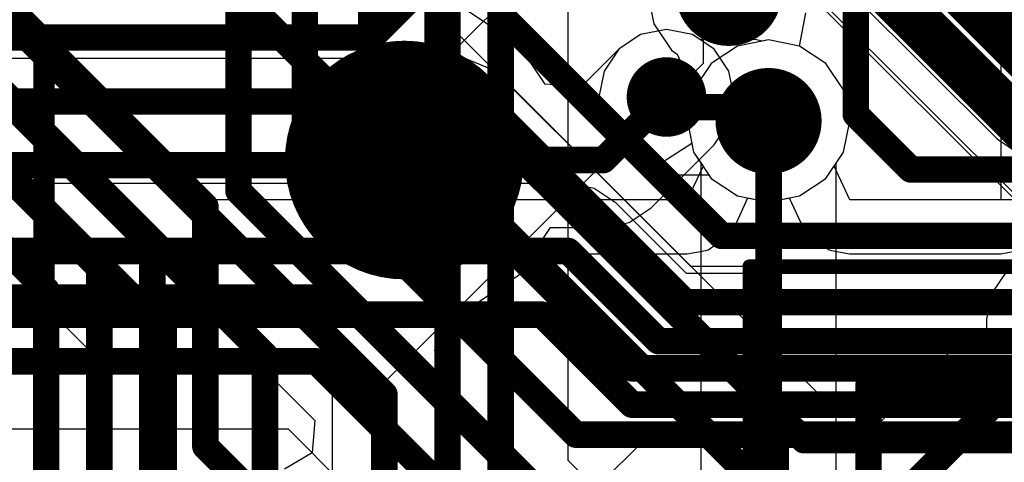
# Model space of a CAD drawing. Header units: millimetres. Extents: x -2 to 68, y -2 to 27.4.
# Tile 303 of 594: x 39.8 to 43.5, y 6 to 7.7. Entities that reach past the tile are written whole.
import ezdxf

# ---------------------------------------------------------------- set-up
doc = ezdxf.new("R2010")
doc.units = ezdxf.units.MM
for name, color, linetype in [('BottomLayer', 5, 'Continuous'), ('BottomSolder', 6, 'Continuous'), ('DrillGuide', 244, 'Continuous'), ('Mechanical10', 56, 'Continuous'), ('Mechanical6', 56, 'Continuous'), ('Mechanical87', 56, 'Continuous'), ('MidLayer1', 16, 'Continuous'), ('MidLayer2', 76, 'Continuous'), ('MidLayer3', 90, 'Continuous'), ('MidLayer4', 156, 'Continuous'), ('MidLayer5', 130, 'Continuous'), ('MidLayer6', 216, 'Continuous'), ('MidLayer7', 6, 'Continuous'), ('MidLayer8', 54, 'Continuous'), ('MultiLayer', 9, 'Continuous'), ('TopLayer', 1, 'Continuous'), ('ViaHoleLayer', 16, 'Continuous')]:
    doc.layers.add(name, color=color, linetype=linetype)

# ---------------------------------------------------------------- blocks, each defined once
blk = doc.blocks.new('TP_0_8MM_B_20')
at = {"layer": 'BottomLayer', "const_width": 0.4001}
blk.add_lwpolyline([(-0.2, 0, 1), (0.2, 0, 1)], format="xyb", close=True, dxfattribs=at)
at = {"layer": 'BottomSolder', "const_width": 0.45}
blk.add_lwpolyline([(-0.225, 0, 1), (0.225, 0, 1)], format="xyb", close=True, dxfattribs=at)
blk = doc.blocks.new('QFN127P600_8N_B_171')
at = {"layer": 'Mechanical10', "const_width": 0.1}
for points in [[(-1.55, 1.55), (1.55, 1.55)], [(1.55, 1.55), (1.55, -1.55)]]:
    blk.add_lwpolyline(points, dxfattribs=at)
at = {"layer": 'Mechanical10', "const_width": 0.05}
blk.add_lwpolyline([(1.525, 1.55, 1), (1.575, 1.55, 1)], format="xyb", close=True, dxfattribs=at)
blk.add_lwpolyline([(1.525, 1.55, 1), (1.575, 1.55, 1)], format="xyb", close=True, dxfattribs=at)
at = {"layer": 'Mechanical6', "const_width": 0.05}
for points in [[(-2, 2), (2, 2)], [(2, 2), (2, -2)]]:
    blk.add_lwpolyline(points, dxfattribs=at)
at = {"layer": 'Mechanical6', "const_width": 0.025}
blk.add_lwpolyline([(1.9875, 2, 1), (2.0125, 2, 1)], format="xyb", close=True, dxfattribs=at)
blk.add_lwpolyline([(1.9875, 2, 1), (2.0125, 2, 1)], format="xyb", close=True, dxfattribs=at)

msp = doc.modelspace()

# ---------------------------------------------------------------- linework, layer by layer
at = {"layer": 'BottomLayer'}
for p, q in [((39.0897, 7.9914), (40.9132, 6.1679)), ((41.6826, 7.5826), (41.4841, 7.7152)), ((42.1408, 7.6232), (42.0581, 7.5679)), ((42.2383, 7.6426), (42.1408, 7.6232)), ((42.3359, 7.6232), (42.2383, 7.6426)), ((42.4186, 7.5679), (42.3359, 7.6232)), ((41.7808, 7.4356), (41.6826, 7.5826)), ((42.0581, 7.5679), (41.9167, 7.4265)), ((42.4738, 7.4852), (42.4186, 7.5679)), ((42.4932, 7.3877), (42.4738, 7.4852)), ((41.9167, 7.4265), (41.7808, 7.4356)), ((42.4738, 7.2901), (42.4932, 7.3877)), ((42.4186, 7.2074), (42.4738, 7.2901)), ((42.1809, 6.9698), (42.4186, 7.2074)), ((42.0982, 6.9145), (42.1809, 6.9698)), ((42.0007, 6.8951), (42.0982, 6.9145)), ((41.6826, 6.7174), (41.8014, 6.8951)), ((41.8014, 6.8951), (42.0007, 6.8951)), ((43.5198, 6.7302), (43.4645, 6.6475)), ((41.4841, 6.5848), (41.6826, 6.7174)), ((43.4645, 6.6475), (43.4451, 6.55)), ((41.3915, 6.5663), (41.4841, 6.5848)), ((41.3654, 6.4317), (41.3846, 6.5435)), ((41.3846, 6.5435), (41.3915, 6.5663)), ((43.4451, 6.55), (43.4451, 6.4955)), ((43.3947, 6.4855), (43.312, 6.4302)), ((43.4451, 6.4955), (43.3947, 6.4855)), ((41.4105, 6.3641), (41.3654, 6.4317)), ((43.312, 6.4302), (43.0384, 6.1566)), ((41.4299, 6.2665), (41.4105, 6.3641)), ((41.4299, 5.9848), (41.4299, 6.2665)), ((40.9132, 6.1679), (40.9032, 6.0461)), ((42.225, 6.1372), (42.1423, 6.082)), ((42.3226, 6.1566), (42.225, 6.1372)), ((43.0384, 6.1566), (42.3226, 6.1566)), ((42.1423, 6.082), (41.9939, 5.9335)), ((40.9032, 6.0461), (40.7979, 5.984))]:
    msp.add_line(p, q, dxfattribs=at)
at = {"layer": 'BottomLayer', "const_width": 0.1}
for points in [[(39.9537, 8.4463), (41.25, 7.15)], [(39.1953, 8.2463), (41.175, 6.2665)], [(42.0007, 7.15), (42.2383, 7.3877)], [(41.25, 7.15), (42.0007, 7.15)], [(41.175, 5.6786), (41.175, 6.2665)], [(43.1439, 5.9017), (43.4922, 6.25)], [(43.4922, 6.25), (43.75, 6.25)]]:
    msp.add_lwpolyline(points, dxfattribs=at)
at = {"layer": 'BottomLayer'}
for points, const_width in [([(42.3731, 7.7803, 1), (42.5731, 7.7803, 1)], 0.2), ([(42.1633, 7.3877, 1), (42.3133, 7.3877, 1)], 0.15), ([(42.2133, 7.3877, 1), (42.2633, 7.3877, 1)], 0.05), ([(41.225, 7.15, 1), (41.275, 7.15, 1)], 0.05), ([(41.225, 7.15, 1), (41.275, 7.15, 1)], 0.05), ([(41.9757, 7.15, 1), (42.0257, 7.15, 1)], 0.05), ([(41.9757, 7.15, 1), (42.0257, 7.15, 1)], 0.05), ([(41.15, 6.2665, 1), (41.2, 6.2665, 1)], 0.05), ([(41.15, 6.2665, 1), (41.2, 6.2665, 1)], 0.05), ([(43.4672, 6.25, 1), (43.5172, 6.25, 1)], 0.05), ([(43.4672, 6.25, 1), (43.5172, 6.25, 1)], 0.05)]:
    msp.add_lwpolyline(points, format="xyb", close=True, dxfattribs=dict(at, const_width=const_width))
at = {"layer": 'DrillGuide'}
for points, const_width in [([(42.2133, 7.3877, 1), (42.2633, 7.3877, 1)], 0.05), ([(42.5732, 7.2972, 1), (42.6732, 7.2972, 1)], 0.1)]:
    msp.add_lwpolyline(points, format="xyb", close=True, dxfattribs=dict(at, const_width=const_width))
at = {"layer": 'Mechanical87', "const_width": 0.1}
msp.add_lwpolyline([(42.65, 5.55), (42.65, 6.1078)], dxfattribs=at)
at = {"layer": 'Mechanical87', "const_width": 0.05}
msp.add_lwpolyline([(42.625, 6.1078, 1), (42.675, 6.1078, 1)], format="xyb", close=True, dxfattribs=at)
at = {"layer": 'MidLayer1'}
for p, q in [((42.5062, 7.5798), (42.4069, 7.5135)), ((42.6232, 7.6031), (42.5062, 7.5798)), ((42.7403, 7.5798), (42.6232, 7.6031)), ((42.8395, 7.5135), (42.7403, 7.5798)), ((42.4069, 7.5135), (42.3406, 7.4143)), ((42.9058, 7.4143), (42.8395, 7.5135)), ((42.3406, 7.4143), (42.3174, 7.2972)), ((42.9291, 7.2972), (42.9058, 7.4143)), ((42.3174, 7.2972), (42.3406, 7.1802)), ((42.9058, 7.1802), (42.9291, 7.2972)), ((42.3406, 7.1802), (42.4069, 7.0809)), ((42.8395, 7.0809), (42.9058, 7.1802)), ((42.4069, 7.0809), (42.5062, 7.0146)), ((42.7403, 7.0146), (42.8395, 7.0809)), ((42.5062, 7.0146), (42.6232, 6.9914)), ((42.6232, 6.9914), (42.7403, 7.0146))]:
    msp.add_line(p, q, dxfattribs=at)
at = {"layer": 'MidLayer1', "const_width": 0.2}
for points in [[(42.3731, 7.7803, 1), (42.5731, 7.7803, 1)], [(42.5232, 7.2972, 1), (42.7232, 7.2972, 1)]]:
    msp.add_lwpolyline(points, format="xyb", close=True, dxfattribs=at)
at = {"layer": 'MidLayer2'}
for p, q in [((41.3066, 7.4318), (41.82, 7.9451)), ((42.7694, 7.9451), (43.4844, 7.2301)), ((42.5062, 7.5798), (42.4069, 7.5135)), ((42.6232, 7.6031), (42.5062, 7.5798)), ((42.7403, 7.5798), (42.6232, 7.6031)), ((42.8395, 7.5135), (42.7403, 7.5798)), ((42.4069, 7.5135), (42.3406, 7.4143)), ((42.9058, 7.4143), (42.8395, 7.5135)), ((41.2239, 7.3765), (41.3066, 7.4318)), ((42.3406, 7.4143), (42.3174, 7.2972)), ((42.9291, 7.2972), (42.9058, 7.4143)), ((36.5015, 7.3571), (41.1264, 7.3571)), ((41.1264, 7.3571), (41.2239, 7.3765)), ((42.3174, 7.2972), (42.3406, 7.1802)), ((42.9058, 7.1802), (42.9291, 7.2972)), ((43.4844, 7.2301), (43.5671, 7.1748)), ((42.3406, 7.1802), (42.4069, 7.0809)), ((42.8395, 7.0809), (42.9058, 7.1802)), ((41.868, 7.0619), (36.8406, 7.0619)), ((41.9656, 7.0425), (41.868, 7.0619)), ((42.4069, 7.0809), (42.5062, 7.0146)), ((42.7403, 7.0146), (42.8395, 7.0809)), ((42.0482, 6.9872), (41.9656, 7.0425)), ((42.3135, 6.722), (42.0482, 6.9872)), ((42.5062, 7.0146), (42.6232, 6.9914)), ((42.6232, 6.9914), (42.7403, 7.0146)), ((49.0516, 6.722), (42.3135, 6.722))]:
    msp.add_line(p, q, dxfattribs=at)
at = {"layer": 'MidLayer2', "const_width": 0.1}
for points in [[(41.1264, 7.612), (41.7144, 8.2)], [(42.875, 8.2), (43.6647, 7.4103)], [(35.6516, 7.612), (41.1264, 7.612)], [(36.8406, 6.807), (41.868, 6.807)], [(41.868, 6.807), (42.2079, 6.4671)], [(36.94, 6.567), (41.7686, 6.567)], [(41.7686, 6.567), (42.1085, 6.2272)], [(42.2079, 6.4671), (53.2391, 6.4671)], [(42.1085, 6.2272), (53.3385, 6.2272)]]:
    msp.add_lwpolyline(points, dxfattribs=at)
at = {"layer": 'MidLayer2'}
for points, const_width in [([(42.3731, 7.7803, 1), (42.5731, 7.7803, 1)], 0.2), ([(41.1014, 7.612, 1), (41.1514, 7.612, 1)], 0.05), ([(41.1014, 7.612, 1), (41.1514, 7.612, 1)], 0.05), ([(42.5232, 7.2972, 1), (42.7232, 7.2972, 1)], 0.2), ([(41.843, 6.807, 1), (41.893, 6.807, 1)], 0.05), ([(41.843, 6.807, 1), (41.893, 6.807, 1)], 0.05), ([(41.7436, 6.567, 1), (41.7936, 6.567, 1)], 0.05), ([(41.7436, 6.567, 1), (41.7936, 6.567, 1)], 0.05), ([(42.1829, 6.4671, 1), (42.2329, 6.4671, 1)], 0.05), ([(42.1829, 6.4671, 1), (42.2329, 6.4671, 1)], 0.05), ([(42.0835, 6.2272, 1), (42.1335, 6.2272, 1)], 0.05), ([(42.0835, 6.2272, 1), (42.1335, 6.2272, 1)], 0.05)]:
    msp.add_lwpolyline(points, format="xyb", close=True, dxfattribs=dict(at, const_width=const_width))
at = {"layer": 'MidLayer3'}
for p, q in [((42.559, 8.0129), (44.1891, 6.3827)), ((42.5062, 7.5798), (42.4069, 7.5135)), ((42.6232, 7.6031), (42.5062, 7.5798)), ((42.7403, 7.5798), (42.6232, 7.6031)), ((42.8395, 7.5135), (42.7403, 7.5798)), ((41.4797, 7.5331), (37.9825, 7.5331)), ((41.5945, 7.4855), (41.4797, 7.5331)), ((42.4069, 7.5135), (42.3406, 7.4143)), ((42.9058, 7.4143), (42.8395, 7.5135)), ((42.8243, 6.2557), (41.5945, 7.4855)), ((42.3406, 7.4143), (42.3174, 7.2972)), ((42.9291, 7.2972), (42.9058, 7.4143)), ((42.3174, 7.2972), (42.3406, 7.1802)), ((42.9058, 7.1802), (42.9291, 7.2972)), ((42.3406, 7.1802), (42.4069, 7.0809)), ((42.8395, 7.0809), (42.9058, 7.1802)), ((42.4069, 7.0809), (42.5062, 7.0146)), ((42.7403, 7.0146), (42.8395, 7.0809)), ((42.5062, 7.0146), (42.6232, 6.9914)), ((42.6232, 6.9914), (42.7403, 7.0146)), ((44.1365, 6.2557), (42.8243, 6.2557)), ((39.1355, 6.1359), (40.8121, 6.1359)), ((40.8121, 6.1359), (41.2111, 5.7368))]:
    msp.add_line(p, q, dxfattribs=at)
at = {"layer": 'MidLayer3', "const_width": 0.1}
for points in [[(42.7256, 8.4152), (44.5199, 6.6209)], [(42.6262, 8.1752), (44.4205, 6.3809)], [(37.9153, 7.3707), (41.4797, 7.3707)], [(41.4797, 7.3707), (42.7571, 6.0933)], [(37.8159, 7.1307), (41.3803, 7.1307)], [(41.3803, 7.1307), (42.6577, 5.8534)], [(36.1707, 6.6307), (41.017, 6.6307)], [(41.017, 6.6307), (42.091, 5.5567)], [(36.0713, 6.3908), (40.9176, 6.3908)], [(40.9176, 6.3908), (41.9671, 5.3413)], [(42.7571, 6.0933), (54.1309, 6.0933)]]:
    msp.add_lwpolyline(points, dxfattribs=at)
at = {"layer": 'MidLayer3'}
for points, const_width in [([(42.3731, 7.7803, 1), (42.5731, 7.7803, 1)], 0.2), ([(42.5232, 7.2972, 1), (42.7232, 7.2972, 1)], 0.2), ([(41.4547, 7.3707, 1), (41.5047, 7.3707, 1)], 0.05), ([(41.4547, 7.3707, 1), (41.5047, 7.3707, 1)], 0.05), ([(41.3553, 7.1307, 1), (41.4053, 7.1307, 1)], 0.05), ([(41.3553, 7.1307, 1), (41.4053, 7.1307, 1)], 0.05), ([(40.992, 6.6307, 1), (41.042, 6.6307, 1)], 0.05), ([(40.992, 6.6307, 1), (41.042, 6.6307, 1)], 0.05), ([(40.8926, 6.3908, 1), (40.9426, 6.3908, 1)], 0.05), ([(40.8926, 6.3908, 1), (40.9426, 6.3908, 1)], 0.05), ([(42.7321, 6.0933, 1), (42.7821, 6.0933, 1)], 0.05), ([(42.7321, 6.0933, 1), (42.7821, 6.0933, 1)], 0.05)]:
    msp.add_lwpolyline(points, format="xyb", close=True, dxfattribs=dict(at, const_width=const_width))
at = {"layer": 'MidLayer4'}
for p, q in [((42.1408, 7.6232), (42.0581, 7.5679)), ((42.2383, 7.6426), (42.1408, 7.6232)), ((42.3359, 7.6232), (42.2383, 7.6426)), ((42.3641, 7.6043), (42.3359, 7.6232)), ((42.5711, 7.6043), (42.3641, 7.6043)), ((42.6002, 7.5985), (42.5711, 7.6043)), ((42.6232, 7.6031), (42.6002, 7.5985)), ((42.7403, 7.5798), (42.6232, 7.6031)), ((42.8395, 7.5135), (42.7403, 7.5798)), ((42.0581, 7.5679), (42.0028, 7.4852)), ((42.9058, 7.4143), (42.8395, 7.5135)), ((42.0028, 7.4852), (41.9834, 7.3877)), ((41.9834, 7.3877), (42.0028, 7.2901)), ((42.9291, 7.2972), (42.9058, 7.4143)), ((42.0028, 7.2901), (42.0581, 7.2074)), ((42.9058, 7.1802), (42.9291, 7.2972)), ((42.0581, 7.2074), (42.0964, 7.1692)), ((42.0964, 7.1692), (42.1791, 7.1139)), ((42.8395, 7.0809), (42.9058, 7.1802)), ((42.1791, 7.1139), (42.2766, 7.0945)), ((42.2766, 7.0945), (42.3979, 7.0945)), ((42.3979, 7.0945), (42.4069, 7.0809)), ((42.4069, 7.0809), (42.5062, 7.0146)), ((42.7403, 7.0146), (42.8395, 7.0809)), ((42.5062, 7.0146), (42.6232, 6.9914)), ((42.6232, 6.9914), (42.7403, 7.0146))]:
    msp.add_line(p, q, dxfattribs=at)
for points, const_width in [([(42.3731, 7.7803, 1), (42.5731, 7.7803, 1)], 0.2), ([(42.1633, 7.3877, 1), (42.3133, 7.3877, 1)], 0.15), ([(42.5232, 7.2972, 1), (42.7232, 7.2972, 1)], 0.2), ([(42.2133, 7.3877, 1), (42.2633, 7.3877, 1)], 0.05), ([(42.2516, 7.3494, 1), (42.3016, 7.3494, 1)], 0.05), ([(42.2516, 7.3494, 1), (42.3016, 7.3494, 1)], 0.05), ([(42.5461, 7.3494, 1), (42.5961, 7.3494, 1)], 0.05), ([(42.5461, 7.3494, 1), (42.5961, 7.3494, 1)], 0.05), ([(42.5982, 7.2972, 1), (42.6482, 7.2972, 1)], 0.05)]:
    msp.add_lwpolyline(points, format="xyb", close=True, dxfattribs=dict(at, const_width=const_width))
at = {"layer": 'MidLayer4', "const_width": 0.1}
for points in [[(42.2383, 7.3877), (42.2766, 7.3494)], [(42.2766, 7.3494), (42.5711, 7.3494)], [(42.5711, 7.3494), (42.6232, 7.2972)]]:
    msp.add_lwpolyline(points, dxfattribs=at)
at = {"layer": 'MidLayer5'}
for p, q in [((41.8678, 6.017), (41.8678, 9.0171)), ((42.5062, 7.5798), (42.4069, 7.5135)), ((42.6232, 7.6031), (42.5062, 7.5798)), ((42.7403, 7.5798), (42.6232, 7.6031)), ((42.8395, 7.5135), (42.7403, 7.5798)), ((42.4069, 7.5135), (42.3406, 7.4143)), ((42.9058, 7.4143), (42.8395, 7.5135)), ((42.3406, 7.4143), (42.3174, 7.2972)), ((42.9291, 7.2972), (42.9058, 7.4143)), ((42.3174, 7.2972), (42.3406, 7.1802)), ((42.9058, 7.1802), (42.9291, 7.2972)), ((42.3406, 7.1802), (42.4069, 7.0809)), ((42.8395, 7.0809), (42.9058, 7.1802)), ((42.4069, 7.0809), (42.5062, 7.0146)), ((42.7403, 7.0146), (42.8395, 7.0809)), ((42.5062, 7.0146), (42.6232, 6.9914)), ((42.6232, 6.9914), (42.7403, 7.0146)), ((41.9892, 5.8956), (41.8678, 6.017))]:
    msp.add_line(p, q, dxfattribs=at)
at = {"layer": 'MidLayer5', "const_width": 0.1}
for points in [[(41.6129, 5.9114), (41.6129, 9.0171)], [(38.5614, 8.5654), (40.3, 6.8268)], [(38.3614, 8.4826), (40.1, 6.744)], [(38.1614, 8.3997), (39.9, 6.6611)], [(41.4129, 5.8286), (41.4129, 8.2261)], [(39.5, 7.9756), (40.5, 6.9756)], [(40.5, 6.07), (40.5, 6.9756)], [(40.3, 5.73), (40.3, 6.8268)], [(40.1, 5.8128), (40.1, 6.744)], [(39.9, 5.8957), (39.9, 6.6611)], [(40.5, 6.07), (41.259, 5.311)]]:
    msp.add_lwpolyline(points, dxfattribs=at)
at = {"layer": 'MidLayer5'}
for points, const_width in [([(42.3731, 7.7803, 1), (42.5731, 7.7803, 1)], 0.2), ([(42.5232, 7.2972, 1), (42.7232, 7.2972, 1)], 0.2), ([(40.475, 6.9756, 1), (40.525, 6.9756, 1)], 0.05), ([(40.475, 6.9756, 1), (40.525, 6.9756, 1)], 0.05), ([(40.275, 6.8268, 1), (40.325, 6.8268, 1)], 0.05), ([(40.275, 6.8268, 1), (40.325, 6.8268, 1)], 0.05), ([(40.075, 6.744, 1), (40.125, 6.744, 1)], 0.05), ([(40.075, 6.744, 1), (40.125, 6.744, 1)], 0.05), ([(39.875, 6.6611, 1), (39.925, 6.6611, 1)], 0.05), ([(39.875, 6.6611, 1), (39.925, 6.6611, 1)], 0.05), ([(40.475, 6.07, 1), (40.525, 6.07, 1)], 0.05), ([(40.475, 6.07, 1), (40.525, 6.07, 1)], 0.05)]:
    msp.add_lwpolyline(points, format="xyb", close=True, dxfattribs=dict(at, const_width=const_width))
at = {"layer": 'MidLayer6'}
for p, q in [((38.3777, 8.118), (40.0886, 6.4071)), ((40.9049, 6.5946), (39.4582, 8.0413)), ((42.6576, 7.8951), (44.783, 5.7697)), ((42.5062, 7.5798), (42.4069, 7.5135)), ((42.6232, 7.6031), (42.5062, 7.5798)), ((42.7403, 7.5798), (42.6232, 7.6031)), ((42.8395, 7.5135), (42.7403, 7.5798)), ((42.4069, 7.5135), (42.3406, 7.4143)), ((42.9058, 7.4143), (42.8395, 7.5135)), ((42.3406, 7.4143), (42.3174, 7.2972)), ((42.9291, 7.2972), (42.9058, 7.4143)), ((42.3174, 7.2972), (42.3406, 7.1802)), ((42.9058, 7.1802), (42.9291, 7.2972)), ((42.3406, 7.1802), (42.3683, 7.1387)), ((42.8781, 7.1387), (42.9058, 7.1802)), ((42.3683, 7.1387), (42.3683, 4.8019)), ((42.8781, 4.6963), (42.8781, 7.1387)), ((40.9602, 6.5119), (40.9049, 6.5946)), ((40.9796, 6.4143), (40.9602, 6.5119)), ((40.0886, 6.4071), (40.0886, 5.3344)), ((40.9796, 5.6379), (40.9796, 6.4143))]:
    msp.add_line(p, q, dxfattribs=at)
at = {"layer": 'MidLayer6', "const_width": 0.1}
for points in [[(38.775, 8.364), (40.7247, 6.4143)], [(42.8461, 8.35), (45.0461, 6.15)], [(38.558, 8.2982), (40.3435, 6.5126)], [(42.7632, 8.15), (44.9632, 5.95)], [(42.6232, 4.6963), (42.6232, 7.2972)], [(40.3435, 5.1776), (40.3435, 6.5126)], [(40.7247, 5.1753), (40.7247, 6.4143)]]:
    msp.add_lwpolyline(points, dxfattribs=at)
at = {"layer": 'MidLayer6'}
for points, const_width in [([(42.3731, 7.7803, 1), (42.5731, 7.7803, 1)], 0.2), ([(42.5232, 7.2972, 1), (42.7232, 7.2972, 1)], 0.2), ([(42.5982, 7.2972, 1), (42.6482, 7.2972, 1)], 0.05), ([(40.3185, 6.5126, 1), (40.3685, 6.5126, 1)], 0.05), ([(40.3185, 6.5126, 1), (40.3685, 6.5126, 1)], 0.05), ([(40.6997, 6.4143, 1), (40.7497, 6.4143, 1)], 0.05), ([(40.6997, 6.4143, 1), (40.7497, 6.4143, 1)], 0.05)]:
    msp.add_lwpolyline(points, format="xyb", close=True, dxfattribs=dict(at, const_width=const_width))
at = {"layer": 'MidLayer7'}
for p, q in [((43.4993, 8.2777), (43.4993, 7)), ((40.5, 7), (39.3293, 8.1707)), ((39.1851, 8.0265), (40.3558, 6.8558)), ((42.1673, 7.7803), (42.1905, 7.6632)), ((42.7403, 7.5798), (42.764, 7.7046)), ((42.1905, 7.6632), (42.2568, 7.564)), ((42.8395, 7.5135), (42.7403, 7.5798)), ((42.2568, 7.564), (42.2783, 7.5496)), ((42.2783, 7.5496), (42.3406, 7.4143)), ((42.9058, 7.4143), (42.8395, 7.5135)), ((42.3406, 7.4143), (42.3174, 7.2972)), ((42.9291, 7.2972), (42.9058, 7.4143)), ((42.3174, 7.2972), (42.3406, 7.1802)), ((42.9058, 7.1802), (42.9291, 7.2972)), ((42.3406, 7.1802), (42.3762, 7.127)), ((42.8703, 7.127), (42.9058, 7.1802)), ((42.3762, 7.127), (42.3169, 7)), ((42.9296, 7), (42.8703, 7.127)), ((42.3169, 7), (40.5, 7)), ((42.5017, 6.9138), (42.5451, 7.0069)), ((42.5451, 7.0069), (42.6232, 6.9914)), ((42.6232, 6.9914), (42.7013, 7.0069)), ((42.7013, 7.0069), (42.7448, 6.9138)), ((43.4993, 7), (42.9296, 7)), ((42.4807, 6.8852), (42.5017, 6.9138)), ((42.7448, 6.9138), (42.7657, 6.8852)), ((42.4611, 6.8558), (42.4807, 6.8852)), ((42.7657, 6.8852), (42.7854, 6.8558)), ((40.3558, 6.8558), (40.422, 6.8116)), ((42.3949, 6.8116), (42.4243, 6.8313)), ((42.4243, 6.8313), (42.4546, 6.8496)), ((42.4546, 6.8496), (42.4573, 6.8533)), ((42.4573, 6.8533), (42.4611, 6.8558)), ((42.7854, 6.8558), (42.7892, 6.8533)), ((42.7892, 6.8533), (42.7919, 6.8496)), ((42.7919, 6.8496), (42.8221, 6.8313)), ((42.8221, 6.8313), (42.8515, 6.8116)), ((40.422, 6.8116), (40.5, 6.7961)), ((40.5, 6.7961), (42.3169, 6.7961)), ((42.3169, 6.7961), (42.3515, 6.803)), ((42.3515, 6.803), (42.3866, 6.8084)), ((42.3866, 6.8084), (42.3905, 6.8107)), ((42.3905, 6.8107), (42.3949, 6.8116)), ((42.8515, 6.8116), (42.856, 6.8107)), ((42.856, 6.8107), (42.8599, 6.8084)), ((42.8599, 6.8084), (42.8949, 6.803)), ((42.8949, 6.803), (42.9296, 6.7961)), ((42.9296, 6.7961), (43.4993, 6.7961)), ((43.4993, 6.7961), (43.5773, 6.8116))]:
    msp.add_line(p, q, dxfattribs=at)
at = {"layer": 'MidLayer7', "const_width": 0.2}
for points in [[(42.3731, 7.7803, 1), (42.5731, 7.7803, 1)], [(42.5232, 7.2972, 1), (42.7232, 7.2972, 1)]]:
    msp.add_lwpolyline(points, format="xyb", close=True, dxfattribs=at)
at = {"layer": 'MidLayer8'}
for p, q in [((42.2248, 7.1423), (40.9838, 8.3833)), ((40.8396, 8.2391), (42.3288, 6.75)), ((42.1673, 7.7803), (42.1905, 7.6632)), ((42.7403, 7.5798), (42.764, 7.7046)), ((42.1905, 7.6632), (42.2568, 7.564)), ((42.8395, 7.5135), (42.7403, 7.5798)), ((42.2568, 7.564), (42.2783, 7.5496)), ((42.2783, 7.5496), (42.3406, 7.4143)), ((42.9058, 7.4143), (42.8395, 7.5135)), ((42.3406, 7.4143), (42.3174, 7.2972)), ((42.9291, 7.2972), (42.9058, 7.4143)), ((42.3174, 7.2972), (42.3342, 7.2125)), ((42.9058, 7.1802), (42.9291, 7.2972)), ((42.3342, 7.2125), (42.2248, 7.1423)), ((42.8703, 7.127), (42.9058, 7.1802)), ((42.9296, 7), (42.8703, 7.127)), ((49.0077, 7), (42.9296, 7)), ((42.3288, 6.75), (49.2458, 6.75))]:
    msp.add_line(p, q, dxfattribs=at)
at = {"layer": 'MidLayer8', "const_width": 0.2}
for points in [[(42.3731, 7.7803, 1), (42.5731, 7.7803, 1)], [(42.5232, 7.2972, 1), (42.7232, 7.2972, 1)]]:
    msp.add_lwpolyline(points, format="xyb", close=True, dxfattribs=at)
at = {"layer": 'MultiLayer'}
for points, const_width in [([(42.3731, 7.7803, 1), (42.5731, 7.7803, 1)], 0.2), ([(42.1633, 7.3877, 1), (42.3133, 7.3877, 1)], 0.15), ([(42.5232, 7.2972, 1), (42.7232, 7.2972, 1)], 0.2)]:
    msp.add_lwpolyline(points, format="xyb", close=True, dxfattribs=dict(at, const_width=const_width))
at = {"layer": 'TopLayer'}
for p, q in [((42.3765, 22.5138), (42.3765, 7.5138)), ((42.3765, 7.5138), (41.1765, 6.3138)), ((41.1765, 6.3138), (41.1765, 5.3138))]:
    msp.add_line(p, q, dxfattribs=at)
for points, const_width in [([(40.875, 7.136), (40.875, 9.25)], 0.1), ([(41.375, 7.548), (41.375, 9.25)], 0.1), ([(42.952, 7.322), (42.952, 9.173)], 0.1), ([(40.625, 7.0325), (40.625, 9)], 0.1), ([(41.125, 7.348), (41.125, 9)], 0.1), ([(38.6214, 8.877), (39.892, 7.6064)], 0.08), ([(41.625, 7.685), (41.625, 7.97)], 0.1), ([(41.625, 7.685), (42.4457, 6.8643)], 0.1), ([(39.892, 3.085), (39.892, 7.6064)], 0.08), ([(41.375, 7.548), (42.3087, 6.6143)], 0.1), ([(41.125, 7.348), (42.1087, 6.3643)], 0.1), ([(42.952, 7.322), (43.1597, 7.1143)], 0.1), ([(40.875, 7.136), (41.8967, 6.1143)], 0.1), ([(43.1597, 7.1143), (51.4973, 7.1143)], 0.1), ([(40.625, 7.0325), (41.7932, 5.8643)], 0.1), ([(42.4457, 6.8643), (51.6008, 6.8643)], 0.1), ([(42.3087, 6.6143), (53.0453, 6.6143)], 0.1), ([(42.1087, 6.3643), (53.2053, 6.3643)], 0.1), ([(41.8967, 6.1143), (53.3193, 6.1143)], 0.1)]:
    msp.add_lwpolyline(points, dxfattribs=dict(at, const_width=const_width))
for points, const_width in [([(42.3731, 7.7803, 1), (42.5731, 7.7803, 1)], 0.2), ([(41.6, 7.685, 1), (41.65, 7.685, 1)], 0.05), ([(41.6, 7.685, 1), (41.65, 7.685, 1)], 0.05), ([(39.872, 7.6064, 1), (39.912, 7.6064, 1)], 0.04), ([(39.872, 7.6064, 1), (39.912, 7.6064, 1)], 0.04), ([(41.35, 7.548, 1), (41.4, 7.548, 1)], 0.05), ([(41.35, 7.548, 1), (41.4, 7.548, 1)], 0.05), ([(41.1, 7.348, 1), (41.15, 7.348, 1)], 0.05), ([(41.1, 7.348, 1), (41.15, 7.348, 1)], 0.05), ([(42.927, 7.322, 1), (42.977, 7.322, 1)], 0.05), ([(42.927, 7.322, 1), (42.977, 7.322, 1)], 0.05), ([(40.85, 7.136, 1), (40.9, 7.136, 1)], 0.05), ([(40.85, 7.136, 1), (40.9, 7.136, 1)], 0.05), ([(43.1347, 7.1143, 1), (43.1847, 7.1143, 1)], 0.05), ([(43.1347, 7.1143, 1), (43.1847, 7.1143, 1)], 0.05), ([(40.6, 7.0325, 1), (40.65, 7.0325, 1)], 0.05), ([(40.6, 7.0325, 1), (40.65, 7.0325, 1)], 0.05), ([(42.4207, 6.8643, 1), (42.4707, 6.8643, 1)], 0.05), ([(42.4207, 6.8643, 1), (42.4707, 6.8643, 1)], 0.05), ([(42.2837, 6.6143, 1), (42.3337, 6.6143, 1)], 0.05), ([(42.2837, 6.6143, 1), (42.3337, 6.6143, 1)], 0.05), ([(42.0837, 6.3643, 1), (42.1337, 6.3643, 1)], 0.05), ([(42.0837, 6.3643, 1), (42.1337, 6.3643, 1)], 0.05), ([(41.8717, 6.1143, 1), (41.9217, 6.1143, 1)], 0.05), ([(41.8717, 6.1143, 1), (41.9217, 6.1143, 1)], 0.05)]:
    msp.add_lwpolyline(points, format="xyb", close=True, dxfattribs=dict(at, const_width=const_width))
at = {"layer": 'ViaHoleLayer'}
for points, const_width in [([(42.2133, 7.3877, 1), (42.2633, 7.3877, 1)], 0.05), ([(42.5732, 7.2972, 1), (42.6732, 7.2972, 1)], 0.1)]:
    msp.add_lwpolyline(points, format="xyb", close=True, dxfattribs=dict(at, const_width=const_width))

# ---------------------------------------------------------------- block references
at = {"rotation": 90}
for name, p in [('TP_0_8MM_B_20', (41.25, 7.15)), ('QFN127P600_8N_B_171', (44.55, 4.75))]:
    msp.add_blockref(name, p, dxfattribs=at)

doc.saveas('drawing.dxf')
